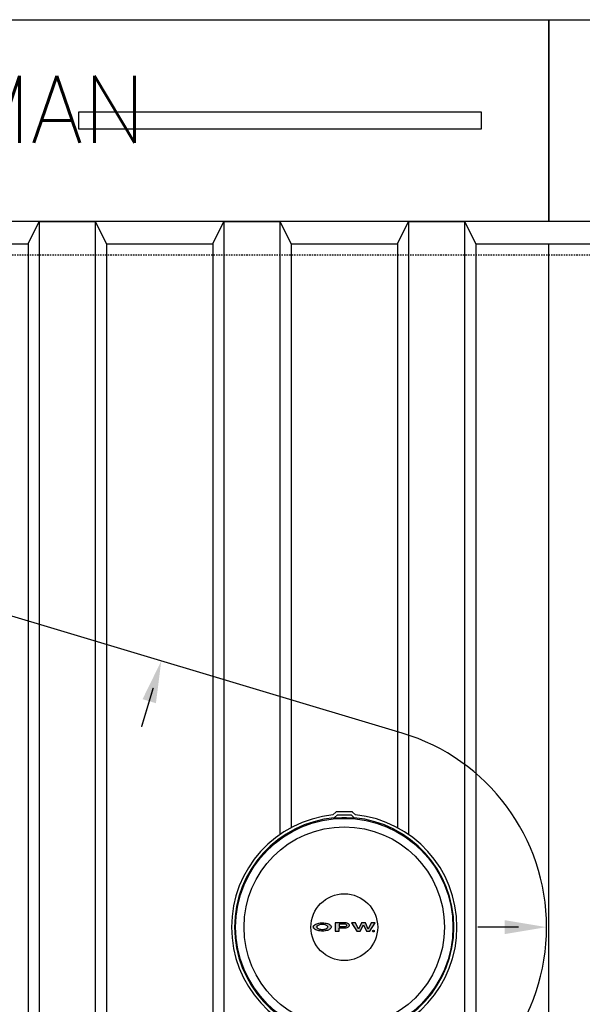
# Model space of a CAD drawing. Extents: x -169 to 6736, y -208 to 3022.
# Tile 612 of 656: x 5991 to 6041, y 1310 to 1398. Entities that reach past the tile are written whole.
import ezdxf
from ezdxf.enums import TextEntityAlignment as Align

# ---------------------------------------------------------------- set-up
doc = ezdxf.new("R2010")
doc.units = 0
doc.header["$MEASUREMENT"] = 0
doc.linetypes.add('HIDDEN3', pattern=[0.1875, 0.125, -0.0625])
for name, color, linetype in [('TANK-ANCHOR', 4, 'CONTINUOUS'), ('TANK-MANHOLE-COVER-18', 2, 'CONTINUOUS'), ('TANK-MANHOLE-COVER-HATCH-18', 7, 'CONTINUOUS'), ('TANK-SLOPE', 3, 'CONTINUOUS'), ('TANK-UST', 5, 'CONTINUOUS'), ('TANK-UST-RIB', 7, 'CONTINUOUS'), ('TEXT', 3, 'CONTINUOUS')]:
    doc.layers.add(name, color=color, linetype=linetype)
doc.styles.add('SIMPLEX', font='simplex')

msp = doc.modelspace()

# ---------------------------------------------------------------- hatches: boundary and pattern name
at = {"layer": 'TANK-MANHOLE-COVER-HATCH-18', "linetype": 'Continuous'}
h = msp.add_hatch(color=256, dxfattribs=at)
h.paths.add_polyline_path([(6018.86354, 1317.23008), (6018.79767, 1317.27123), (6018.71945, 1317.30826), (6018.63026, 1317.33981), (6018.53283, 1317.36586), (6018.42854, 1317.38505), (6018.32014, 1317.39738), (6018.20762, 1317.40285), (6018.09511, 1317.40008), (6017.98534, 1317.39183), (6017.87831, 1317.37535), (6017.77678, 1317.35337), (6017.68348, 1317.32454), (6017.59978, 1317.29022), (6017.52844, 1317.25042), (6017.46807, 1317.2065), (6017.4228, 1317.15984), (6017.39914, 1317.12278), (6017.38165, 1317.08574), (6017.37343, 1317.03359), (6017.38167, 1316.98282), (6017.405, 1316.93206), (6017.44343, 1316.88404), (6017.47959, 1316.85265), (6017.52852, 1316.81819), (6017.59988, 1316.77841), (6017.68358, 1316.74412), (6017.77689, 1316.71533), (6017.87844, 1316.69202), (6017.98547, 1316.67694), (6018.09524, 1316.66736), (6018.20776, 1316.66601), (6018.32027, 1316.67152), (6018.42867, 1316.68389), (6018.53295, 1316.70311), (6018.63037, 1316.7292), (6018.71955, 1316.76078), (6018.79776, 1316.79784), (6018.86361, 1316.83902), (6018.91574, 1316.88431), (6018.95416, 1316.93234), (6018.97747, 1316.98311), (6018.9857, 1317.03388), (6018.97745, 1317.08602), (6018.95412, 1317.13542), (6018.91569, 1317.18343)])
h.paths.add_polyline_path([(6018.62755, 1317.12438), (6018.65088, 1317.08048), (6018.65913, 1317.03382), (6018.6509, 1316.98854), (6018.62758, 1316.94463), (6018.5878, 1316.90346), (6018.53429, 1316.8664), (6018.46843, 1316.83483), (6018.39297, 1316.81149), (6018.31064, 1316.79364), (6018.2242, 1316.78539), (6018.13501, 1316.78537), (6018.04857, 1316.79359), (6017.96623, 1316.81141), (6017.89076, 1316.83472), (6017.82489, 1316.86627), (6017.77274, 1316.90331), (6017.73294, 1316.94447), (6017.70824, 1316.98837), (6017.7, 1317.03365), (6017.70822, 1317.08031), (6017.73291, 1317.12422), (6017.7727, 1317.16539), (6017.82483, 1317.20245), (6017.89069, 1317.23265), (6017.96615, 1317.25736), (6018.04848, 1317.27384), (6018.13492, 1317.28209), (6018.22411, 1317.2821), (6018.31056, 1317.27389), (6018.39289, 1317.25744), (6018.46836, 1317.23275), (6018.53423, 1317.20257), (6018.58775, 1317.16554)], flags=16)
h = msp.add_hatch(color=256, dxfattribs=at)
h.paths.add_polyline_path([(6020.38522, 1317.36894), (6020.30838, 1317.38813), (6020.22605, 1317.3991), (6020.14098, 1317.4032), (6019.33141, 1317.40305), (6019.33154, 1316.66621), (6019.67595, 1316.66627), (6019.6759, 1316.95031), (6020.14106, 1316.95039), (6020.22613, 1316.95452), (6020.30846, 1316.96551), (6020.38529, 1316.98337), (6020.4539, 1317.00945), (6020.51152, 1317.03965), (6020.5568, 1317.07533), (6020.58698, 1317.11513), (6020.60343, 1317.15629), (6020.60343, 1317.19746), (6020.58695, 1317.23862), (6020.55676, 1317.27703), (6020.51147, 1317.3127), (6020.45384, 1317.34425)])
h.paths.add_polyline_path([(6019.67584, 1317.28785), (6020.141, 1317.28794), (6020.2, 1317.28383), (6020.25489, 1317.27286), (6020.30154, 1317.25503), (6020.3386, 1317.23171), (6020.36056, 1317.20565), (6020.36879, 1317.17683), (6020.36057, 1317.14802), (6020.33862, 1317.12057), (6020.30157, 1317.09724), (6020.25492, 1317.08076), (6020.20004, 1317.0684), (6020.14104, 1317.06565), (6019.67588, 1317.06557)], flags=16)
for points in [[(6021.15774, 1317.40338), (6020.79686, 1317.40332), (6021.2649, 1316.66656), (6021.57226, 1316.66661), (6021.84796, 1317.2265), (6022.12386, 1316.66671), (6022.43122, 1316.66677), (6022.89899, 1317.40369), (6022.53811, 1317.40363), (6022.28162, 1316.84238), (6022.02768, 1317.40354), (6021.66817, 1317.40347), (6021.41443, 1316.84222)], [(6022.6686, 1316.66269, 1), (6022.81954, 1316.66272, 1)]]:
    msp.add_hatch(color=256, dxfattribs=at).paths.add_polyline_path(points)

# ---------------------------------------------------------------- linework, layer by layer
at = {"layer": 'TANK-ANCHOR'}
for points in [[(6038.40422, 1380.01839), (5864.40422, 1380.01839), (5864.40422, 1398.01839), (6038.40422, 1398.01839)], [(6212.40422, 1380.01839), (6038.40422, 1380.01839), (6038.40422, 1398.01839), (6212.40422, 1398.01839)]]:
    msp.add_lwpolyline(points, close=True, dxfattribs=at)
at = {"layer": 'TANK-ANCHOR', "color": 7}
msp.add_lwpolyline([(5996.40422, 1389.76839), (5996.40422, 1388.26839), (6032.40422, 1388.26839), (6032.40422, 1389.76839)], close=True, dxfattribs=at)
at = {"layer": 'TANK-MANHOLE-COVER-18', "color": 4, "linetype": 'Continuous'}
msp.add_lwpolyline([(6020.84311, 1327.30472), (6019.43391, 1327.30447, 0.19600928), (6019.39022, 1327.28664), (6019.13393, 1327.03593, 0.90467588), (6019.13753, 1306.99896), (6019.39391, 1306.74833, 0.19600928), (6019.43761, 1306.73053), (6020.84681, 1306.73078, 0.19600928), (6020.8905, 1306.7486), (6021.14664, 1306.99917, 0.90481458), (6021.14303, 1327.03644), (6020.88681, 1327.28691, 0.19600928)], format="xyb", close=True, dxfattribs=at)
at = {"layer": 'TANK-MANHOLE-COVER-18', "color": 1, "linetype": 'Continuous'}
for points in [[(6021.03886, 1307.26173, 0.91236254), (6021.03535, 1326.77384), (6020.99913, 1326.69857, 0.04435615), (6019.27814, 1326.69814), (6019.24323, 1326.77351, 0.9123628), (6019.24675, 1307.26141), (6019.28163, 1307.33679, 0.04435615), (6021.00261, 1307.33698)], [(6019.30854, 1326.72973), (6019.28032, 1326.79126), (6019.52178, 1327.0328), (6020.75671, 1327.03302), (6020.99825, 1326.79157), (6020.96882, 1326.73013, 0.04265886)]]:
    msp.add_lwpolyline(points, format="xyb", close=True, dxfattribs=at)
at = {"layer": 'TANK-MANHOLE-COVER-18', "color": 2, "linetype": 'Continuous'}
for radius in [9.70655, 8.9505, 2.98304]:
    msp.add_circle((6020.14105, 1317.01762), radius, dxfattribs=at)
at = {"layer": 'TANK-MANHOLE-COVER-HATCH-18', "linetype": 'Continuous'}
for points in [[(6018.9857, 1317.03388), (6018.97747, 1316.98311), (6018.95416, 1316.93234), (6018.91574, 1316.88431), (6018.86361, 1316.83902), (6018.79776, 1316.79784), (6018.71955, 1316.76078), (6018.63037, 1316.7292), (6018.53295, 1316.70311), (6018.42867, 1316.68389), (6018.32027, 1316.67152), (6018.20776, 1316.66601), (6018.09524, 1316.66736), (6017.98547, 1316.67694), (6017.87844, 1316.69202), (6017.77689, 1316.71533), (6017.68358, 1316.74412), (6017.59988, 1316.77841), (6017.52852, 1316.81819), (6017.47959, 1316.85265), (6017.44343, 1316.88404), (6017.405, 1316.93206), (6017.38167, 1316.98282), (6017.37343, 1317.03359), (6017.38165, 1317.08574), (6017.39914, 1317.12278), (6017.4228, 1317.15984), (6017.46807, 1317.2065), (6017.52844, 1317.25042), (6017.59978, 1317.29022), (6017.68348, 1317.32454), (6017.77678, 1317.35337), (6017.87831, 1317.37535), (6017.98534, 1317.39183), (6018.09511, 1317.40008), (6018.20762, 1317.40285), (6018.32014, 1317.39738), (6018.42854, 1317.38505), (6018.53283, 1317.36586), (6018.63026, 1317.33981), (6018.71945, 1317.30826), (6018.79767, 1317.27123), (6018.86354, 1317.23008), (6018.91569, 1317.18343), (6018.95412, 1317.13542), (6018.97745, 1317.08602)], [(6018.46836, 1317.23275), (6018.53423, 1317.20257), (6018.58775, 1317.16554), (6018.62755, 1317.12438), (6018.65088, 1317.08048), (6018.65913, 1317.03382), (6018.6509, 1316.98854), (6018.62758, 1316.94463), (6018.5878, 1316.90346), (6018.53429, 1316.8664), (6018.46843, 1316.83483), (6018.39297, 1316.81149), (6018.31064, 1316.79364), (6018.2242, 1316.78539), (6018.13501, 1316.78537), (6018.04857, 1316.79359), (6017.96623, 1316.81141), (6017.89076, 1316.83472), (6017.82489, 1316.86627), (6017.77274, 1316.90331), (6017.73294, 1316.94447), (6017.70824, 1316.98837), (6017.7, 1317.03365), (6017.70822, 1317.08031), (6017.73291, 1317.12422), (6017.7727, 1317.16539), (6017.82483, 1317.20245), (6017.89069, 1317.23265), (6017.96615, 1317.25736), (6018.04848, 1317.27384), (6018.13492, 1317.28209), (6018.22411, 1317.2821), (6018.31056, 1317.27389), (6018.39289, 1317.25744)], [(6020.38522, 1317.36894), (6020.30838, 1317.38813), (6020.22605, 1317.3991), (6020.14098, 1317.4032), (6019.33141, 1317.40305), (6019.33154, 1316.66621), (6019.67595, 1316.66627), (6019.6759, 1316.95031), (6020.14106, 1316.95039), (6020.22613, 1316.95452), (6020.30846, 1316.96551), (6020.38529, 1316.98337), (6020.4539, 1317.00945), (6020.51152, 1317.03965), (6020.5568, 1317.07533), (6020.58698, 1317.11513), (6020.60343, 1317.15629), (6020.60343, 1317.19746), (6020.58695, 1317.23862), (6020.55676, 1317.27703), (6020.51147, 1317.3127), (6020.45384, 1317.34425)], [(6020.25489, 1317.27286), (6020.2, 1317.28383), (6020.141, 1317.28794), (6019.67584, 1317.28785), (6019.67588, 1317.06557), (6020.14104, 1317.06565), (6020.20004, 1317.0684), (6020.25492, 1317.08076), (6020.30157, 1317.09724), (6020.33862, 1317.12057), (6020.36057, 1317.14802), (6020.36879, 1317.17683), (6020.36056, 1317.20565), (6020.3386, 1317.23171), (6020.30154, 1317.25503)], [(6021.2649, 1316.66656), (6021.57226, 1316.66661), (6021.84796, 1317.2265), (6022.12386, 1316.66671), (6022.43122, 1316.66677), (6022.89899, 1317.40369), (6022.53811, 1317.40363), (6022.28162, 1316.84238), (6022.02768, 1317.40354), (6021.66817, 1317.40347), (6021.41443, 1316.84222), (6021.15774, 1317.40338), (6020.79686, 1317.40332)]]:
    msp.add_lwpolyline(points, close=True, dxfattribs=at)
msp.add_circle((6022.74407, 1316.66271), 0.07547, dxfattribs=at)
at = {"layer": 'TANK-SLOPE'}
msp.add_lwpolyline([(6025.3253, 1299.70852, 0.74436939), (6025.32576, 1334.32659), (5972.33047, 1350.20076, 1.34341903), (5972.32959, 1283.83576)], format="xyb", close=True, dxfattribs=at)
at = {"layer": 'TANK-SLOPE', "const_width": 0.125}
for points in [[(6003.07821, 1338.38086), (6002.03351, 1334.89317)], [(6035.70985, 1317.01762), (6032.06906, 1317.01762)]]:
    msp.add_lwpolyline(points, dxfattribs=at)
at = {"layer": 'TANK-SLOPE'}
for points in [[(6002.12081, 1337.36276), (6003.79557, 1340.77573), (6003.31825, 1337.00408)], [(6034.45985, 1316.39262), (6038.20985, 1317.01762), (6034.45985, 1317.64262)]]:
    msp.add_solid(points, dxfattribs=at)
at = {"layer": 'TANK-UST'}
msp.add_lwpolyline([(5982.39105, 1378.01839), (5991.89105, 1378.01839), (5992.89105, 1380.01839), (5997.89105, 1380.01839), (5998.89105, 1378.01839), (6008.39105, 1378.01839), (6009.39105, 1380.01839), (6014.39105, 1380.01839), (6015.39105, 1378.01839), (6024.89105, 1378.01839), (6025.89105, 1380.01839), (6030.89105, 1380.01839), (6031.89105, 1378.01839), (6044.89105, 1378.01839)], dxfattribs=at)
at = {"layer": 'TANK-UST', "color": 2, "linetype": 'HIDDEN3'}
msp.add_lwpolyline([(5925.89105, 1257.01839), (5921.39785, 1257.01839, -0.95428002), (5921.39785, 1377.01839), (5925.89105, 1377.01839), (6150.89105, 1377.01839), (6155.40376, 1377.01839, -0.95395472), (6155.40376, 1257.01839), (6150.89105, 1257.01839)], format="xyb", close=True, dxfattribs=at)
at = {"layer": 'TANK-UST-RIB'}
for p, q in [((5992.89105, 1380.01839), (5992.89105, 1254.01839)), ((5997.89105, 1380.01839), (5997.89105, 1254.01839)), ((6009.39105, 1380.01839), (6009.39105, 1254.01839)), ((6014.39105, 1380.01839), (6014.39105, 1325.28311)), ((6025.89105, 1380.01839), (6025.89105, 1325.28311)), ((6030.89105, 1380.01839), (6030.89105, 1254.01839)), ((5991.89105, 1378.01839), (5991.89105, 1256.01839)), ((5998.89105, 1378.01839), (5998.89105, 1256.01839)), ((6008.39105, 1378.01839), (6008.39105, 1256.01839)), ((6015.39105, 1378.01839), (6015.39105, 1325.89559)), ((6024.89105, 1378.01839), (6024.89105, 1325.89559)), ((6031.89105, 1378.01839), (6031.89105, 1256.01839)), ((6038.39105, 1378.01839), (6038.39105, 1256.01839))]:
    msp.add_line(p, q, dxfattribs=at)

# ---------------------------------------------------------------- texts
at = {"layer": 'TEXT', "style": 'SIMPLEX'}
msp.add_text('18"x8"x14\'-6" DEADMAN', height=6, dxfattribs=at).set_placement((5951.40422, 1390.01839), align=Align.MIDDLE)

doc.saveas('drawing.dxf')
